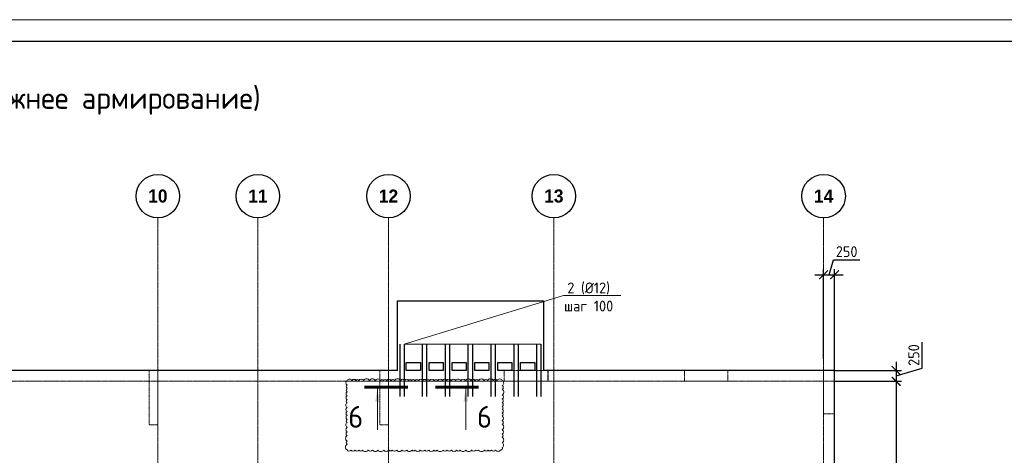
# Model space of a CAD drawing. Header units: millimetres. Extents: x -5898314 to 1055204, y -720802 to 1562611.
# Tile 269 of 362: x -68590 to -45964, y -30306 to -20290. Entities that reach past the tile are written whole.
import ezdxf
from ezdxf import colors
from ezdxf.entities.mleader import LeaderData, LeaderLine
from ezdxf.math import Vec2, Vec3

# ---------------------------------------------------------------- set-up
doc = ezdxf.new("R2010")
doc.units = ezdxf.units.MM
for name, pattern in [('______5', [1100, 800, -100, 100, -100]), ('DASHED', [7, 5, -2, 0]), ('осевая', [50.8, 31.75, -6.35, 6.35, -6.35])]:
    doc.linetypes.add(name, pattern=pattern)
for name, color, linetype, lineweight in [('_0.5', 94, 'Continuous', 50), ('RAZMER', 100, 'Continuous', 15), ('Оси', 40, '______5', 18), ('Перекрытие ж_бетон', 1, 'Continuous', 30), ('подоснова', 151, 'Continuous', 5), ('Размерная линия_ общее', 7, 'Continuous', 25), ('РАЗМЕРЫ', 1, 'Continuous', 9), ('ТОНКИЕ', 7, 'Continuous', 9), ('Узлы', 7, 'Continuous', 0)]:
    doc.layers.add(name, color=color, linetype=linetype, lineweight=lineweight)
doc.layers.add('Колонна_ бетон', color=7, linetype='Continuous', lineweight=50, true_color=0xb4b496)
doc.layers.add('ТОЛСТЫЕ_ОСНОВНЫЕ', color=6, linetype='Continuous')
doc.styles.add('Century Gothic', font='GOTHIC.TTF')
doc.styles.add('GOST-2.304_Type-B', font='GOST_Common.ttf')
doc.dimstyles.new('СПДС', dxfattribs={"dimscale": 100, "dimtxt": 2.5, "dimasz": 2, "dimexe": 1.25, "dimexo": 0, "dimtad": 1, "dimdec": 0, "dimrnd": 5, "dimtxsty": 'GOST-2.304_Type-B', "dimblk": 'ARCHTICK', "dimcen": 2.5, "dimdle": 2, "dimclrd": 1, "dimclre": 1, "dimclrt": 1, "dimadec": 0, "dimazin": 2, "dimtfac": 0.75, "dimtdec": 0, "dimtmove": 1, "dimatfit": 3, "dimfxl": 1, "dimtfillclr": 256, "dimtolj": 1, "dimarcsym": 1})

# ---------------------------------------------------------------- blocks, each defined once
blk = doc.blocks.new('*U1581')
at = {"layer": 'ТОЛСТЫЕ_ОСНОВНЫЕ', "color": 6}
blk.add_lwpolyline([(20, 5), (886, 5), (886, 415), (20, 415)], close=True, dxfattribs=at)
at = {"layer": 'ТОНКИЕ'}
blk.add_lwpolyline([(0, 0), (891, 0), (891, 420), (0, 420)], close=True, dxfattribs=at)
blk = doc.blocks.new('_ArchTick')
at = {"color": 0, "linetype": 'ByBlock', "const_width": 0.15}
blk.add_lwpolyline([(-0.5, -0.5), (0.5, 0.5)], dxfattribs=at)
blk = doc.blocks.new('*D661')
at = {"layer": 'DEFPOINTS', "color": 0, "lineweight": 0, "transparency": 16777216}
for p in [(-49865, -26154), (-50115, -28085), (-49865, -28354)]:
    blk.add_point(p, dxfattribs=at)
at = {"layer": 'РАЗМЕРЫ', "color": 1, "lineweight": -2, "transparency": 16777216}
for p, q in [((-49990, -26154), (-49887, -25810)), ((-49887, -25810), (-49287, -25810)), ((-50315, -26154), (-49665, -26154)), ((-50115, -28085), (-50115, -26029)), ((-49865, -28354), (-49865, -26029))]:
    blk.add_line(p, q, dxfattribs=at)
at = {"layer": 'РАЗМЕРЫ', "color": 1, "lineweight": -2, "transparency": 16777216, "xscale": 200, "yscale": 200, "zscale": 200, "rotation": 180}
blk.add_blockref('_ArchTick', (-50115, -26154), dxfattribs=at)
at = {"layer": 'РАЗМЕРЫ', "color": 1, "lineweight": -2, "transparency": 16777216, "xscale": 200, "yscale": 200, "zscale": 200}
blk.add_blockref('_ArchTick', (-49865, -26154), dxfattribs=at)
at = {"layer": 'РАЗМЕРЫ', "color": 1, "lineweight": 0, "transparency": 16777216, "insert": (-49587, -25623), "char_height": 250, "attachment_point": 5, "style": 'GOST-2.304_Type-B'}
blk.add_mtext('\\A1;250', dxfattribs=at)
blk = doc.blocks.new('*D662')
at = {"layer": 'DEFPOINTS', "color": 0, "lineweight": 0, "transparency": 16777216}
for p in [(-49865, -28354), (-49865, -28604), (-48449, -28604)]:
    blk.add_point(p, dxfattribs=at)
at = {"layer": 'РАЗМЕРЫ', "color": 1, "lineweight": -2, "transparency": 16777216}
for p, q in [((-47855, -28301), (-47855, -27701)), ((-48449, -28154), (-48449, -28804)), ((-49865, -28354), (-48324, -28354)), ((-48449, -28479), (-47855, -28301)), ((-49865, -28604), (-48324, -28604))]:
    blk.add_line(p, q, dxfattribs=at)
at = {"layer": 'РАЗМЕРЫ', "color": 1, "lineweight": -2, "transparency": 16777216, "xscale": 200, "yscale": 200, "zscale": 200}
for p, rotation in [((-48449, -28354), 90), ((-48449, -28604), 270)]:
    blk.add_blockref('_ArchTick', p, dxfattribs=dict(at, rotation=rotation))
at = {"layer": 'РАЗМЕРЫ', "color": 1, "lineweight": 0, "transparency": 16777216, "insert": (-48043, -28001), "char_height": 250, "attachment_point": 5, "rotation": 90, "style": 'GOST-2.304_Type-B'}
blk.add_mtext('\\A1;250', dxfattribs=at)
blk = doc.blocks.new('*D663')
at = {"layer": 'DEFPOINTS', "color": 0, "lineweight": 0, "transparency": 16777216}
for p in [(-49865, -28604), (-49865, -45004), (-48449, -45004)]:
    blk.add_point(p, dxfattribs=at)
at = {"layer": 'РАЗМЕРЫ', "color": 1, "lineweight": -2, "transparency": 16777216}
for p, q in [((-48449, -28404), (-48449, -45204)), ((-49865, -28604), (-48324, -28604)), ((-49865, -45004), (-48324, -45004))]:
    blk.add_line(p, q, dxfattribs=at)
at = {"layer": 'РАЗМЕРЫ', "color": 1, "lineweight": -2, "transparency": 16777216, "xscale": 200, "yscale": 200, "zscale": 200}
for p, rotation in [((-48449, -28604), 90), ((-48449, -45004), 270)]:
    blk.add_blockref('_ArchTick', p, dxfattribs=dict(at, rotation=rotation))
at = {"layer": 'РАЗМЕРЫ', "color": 1, "lineweight": 0, "transparency": 16777216, "insert": (-48637, -36804), "char_height": 250, "attachment_point": 5, "rotation": 90, "style": 'GOST-2.304_Type-B'}
blk.add_mtext('\\A1;16400', dxfattribs=at)
blk = doc.blocks.new('подложка стн 1-го этажа')
at = {"layer": 'Колонна_ бетон', "color": 252, "linetype": 'DASHED', "lineweight": 0, "ltscale": 0.5, "true_color": 0x939598, "transparency": 33554687}
for p, q in [((55094, 26362, -200), (55094, 26362, -200)), ((55094, 26362, -200), (55094, 26362, -200)), ((54844, 26112, -200), (54844, 26112, -200)), ((54844, 26112, -200), (54844, 26112, -200))]:
    blk.add_line(p, q, dxfattribs=at)
for points, elevation in [([(39344, 26362), (39544, 26362), (39544, 25112), (39344, 25112)], -560), ([(39344, 26362), (39544, 26362), (39544, 25112), (39344, 25112)], -560), ([(44644, 26362), (44844, 26362), (44844, 25112), (44644, 25112)], -560), ([(44644, 26362), (44844, 26362), (44844, 25112), (44644, 25112)], -560), ([(47504, 26362), (48504, 26362), (48504, 26112), (47504, 26112)], -360), ([(47504, 26362), (48514, 26362), (48514, 26112), (47504, 26112)], -560), ([(47504, 26362), (48504, 26362), (48504, 26112), (47504, 26112)], -360), ([(47504, 26362), (48514, 26362), (48514, 26112), (47504, 26112)], -560), ([(51644, 26362), (52644, 26362), (52644, 26112), (51644, 26112)], -360), ([(51644, 26362), (52644, 26362), (52644, 26112), (51644, 26112)], -360), ([(54844, 26362), (55094, 26362), (55094, 25362), (54844, 25362)], -560), ([(54844, 26362), (55094, 26362), (55094, 25362), (54844, 25362)], -560)]:
    blk.add_lwpolyline(points, close=True, dxfattribs=dict(at, elevation=elevation))
blk = doc.blocks.new('NSY101')
at = {"color": 0, "linetype": 'ByBlock', "lineweight": -2}
blk.add_circle((0, 0), 50, dxfattribs=at)
blk = doc.blocks.new('СЛОЖНЫЙ_ОБЪЕКТ_17')
at = {"layer": 'Оси', "color": 16, "linetype": 'Continuous', "lineweight": 25, "transparency": 33554687, "xscale": 9.999999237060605, "yscale": 9.999999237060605, "zscale": 9.999999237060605}
blk.add_blockref('NSY101', (36213, -989), dxfattribs=at)
at = {"layer": 'Оси', "color": 16, "linetype": 'Continuous', "lineweight": 25, "transparency": 33554687, "insert": (36213, -989), "char_height": 300, "width": 620, "attachment_point": 5, "style": 'Century Gothic'}
blk.add_mtext('\\A1;{\\fCentury Gothic|i0|b1;\\H300.000000;\\W1.000000;\\C16;10}\\P', dxfattribs=at)
blk = doc.blocks.new('СЛОЖНЫЙ_ОБЪЕКТ_18')
at = {"layer": 'Оси', "color": 16, "linetype": 'Continuous', "lineweight": 25, "transparency": 33554687, "xscale": 9.999999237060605, "yscale": 9.999999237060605, "zscale": 9.999999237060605}
blk.add_blockref('NSY101', (38513, -989), dxfattribs=at)
at = {"layer": 'Оси', "color": 16, "linetype": 'Continuous', "lineweight": 25, "transparency": 33554687, "insert": (38513, -989), "char_height": 300, "width": 620, "attachment_point": 5, "style": 'Century Gothic'}
blk.add_mtext('\\A1;{\\fCentury Gothic|i0|b1;\\H300.000000;\\W1.000000;\\C16;11}\\P', dxfattribs=at)
blk = doc.blocks.new('СЛОЖНЫЙ_ОБЪЕКТ_19')
at = {"layer": 'Оси', "color": 16, "linetype": 'Continuous', "lineweight": 25, "transparency": 33554687, "xscale": 9.999999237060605, "yscale": 9.999999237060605, "zscale": 9.999999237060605}
blk.add_blockref('NSY101', (41513, -989), dxfattribs=at)
at = {"layer": 'Оси', "color": 16, "linetype": 'Continuous', "lineweight": 25, "transparency": 33554687, "insert": (41513, -989), "char_height": 300, "width": 620, "attachment_point": 5, "style": 'Century Gothic'}
blk.add_mtext('\\A1;{\\fCentury Gothic|i0|b1;\\H300.000000;\\W1.000000;\\C16;12}\\P', dxfattribs=at)
blk = doc.blocks.new('СЛОЖНЫЙ_ОБЪЕКТ_20')
at = {"layer": 'Оси', "color": 16, "linetype": 'Continuous', "lineweight": 25, "transparency": 33554687, "xscale": 9.999999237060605, "yscale": 9.999999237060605, "zscale": 9.999999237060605}
blk.add_blockref('NSY101', (45313, -989), dxfattribs=at)
at = {"layer": 'Оси', "color": 16, "linetype": 'Continuous', "lineweight": 25, "transparency": 33554687, "insert": (45313, -989), "char_height": 300, "width": 620, "attachment_point": 5, "style": 'Century Gothic'}
blk.add_mtext('\\A1;{\\fCentury Gothic|i0|b1;\\H300.000000;\\W1.000000;\\C16;13}\\P', dxfattribs=at)
blk = doc.blocks.new('СЛОЖНЫЙ_ОБЪЕКТ_21')
at = {"layer": 'Оси', "color": 16, "linetype": 'Continuous', "lineweight": 25, "transparency": 33554687, "xscale": 9.999999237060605, "yscale": 9.999999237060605, "zscale": 9.999999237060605}
blk.add_blockref('NSY101', (51513, -989), dxfattribs=at)
at = {"layer": 'Оси', "color": 16, "linetype": 'Continuous', "lineweight": 25, "transparency": 33554687, "insert": (51513, -989), "char_height": 300, "width": 620, "attachment_point": 5, "style": 'Century Gothic'}
blk.add_mtext('\\A1;{\\fCentury Gothic|i0|b1;\\H300.000000;\\W1.000000;\\C16;14}\\P', dxfattribs=at)
blk = doc.blocks.new('оси блок 2')
at = {"layer": 'Оси', "color": 16, "linetype": 'осевая', "lineweight": 0, "transparency": 33554687}
for p, q in [((-54204.7, -322543), (-54204.7, -347914.1)), ((-51904.7, -322543), (-51904.7, -347914.1)), ((-48904.7, -322543), (-48904.7, -347914.1)), ((-45104.7, -322543), (-45104.7, -347914.1)), ((-38904.7, -322543), (-38904.7, -347914.1)), ((-89822.3, -326301.3), (-37238.5, -326301.3))]:
    blk.add_line(p, q, dxfattribs=at)
at = {"layer": 'Оси', "color": 16, "linetype": 'Continuous', "lineweight": 25, "transparency": 33554687}
for name in ['СЛОЖНЫЙ_ОБЪЕКТ_17', 'СЛОЖНЫЙ_ОБЪЕКТ_18', 'СЛОЖНЫЙ_ОБЪЕКТ_19', 'СЛОЖНЫЙ_ОБЪЕКТ_20', 'СЛОЖНЫЙ_ОБЪЕКТ_21']:
    blk.add_blockref(name, (-90418.2, -321053.5), dxfattribs=at)
blk = doc.blocks.new('_None')

msp = doc.modelspace()

# ---------------------------------------------------------------- linework, layer by layer
at = {"layer": '_0.5', "color": 240, "lineweight": 0, "true_color": 0xed1f24}
msp.add_lwpolyline([(-61067.68, -28582.04, 0.52056705), (-61067.68, -28689.92, 0.52056705), (-61067.68, -28764.52, 0.52056705), (-61067.68, -28846.3, 0.52056705), (-61067.68, -28936.56, 0.52056705), (-61067.68, -29021.82, 0.52056705), (-61067.68, -29095.92, 0.52056705), (-61067.68, -29209.97, 0.52056705), (-61067.68, -29300.87, 0.52056705), (-61067.68, -29389.41, 0.52056705), (-61067.68, -29478.8, 0.52056705), (-61067.68, -29549.3, 0.52056705), (-61067.68, -29664.02, 0.52056705), (-61067.68, -29767.87, 0.52056705), (-61067.68, -29852.26, 0.52056705), (-61067.68, -29978.09, 0.52056705), (-61067.68, -30049.77, 0.52056705), (-61067.68, -30182.28, 0.52056705), (-60975.7, -30184.97, 0.52056705), (-60887.54, -30184.97, 0.52056705), (-60794.81, -30184.97, 0.52056705), (-60712.51, -30184.97, 0.52056705), (-60583.99, -30184.97, 0.52056705), (-60479.67, -30184.97, 0.52056705), (-60357.18, -30184.97, 0.52056705), (-60226.35, -30184.97, 0.52056705), (-60107.74, -30184.97, 0.52056705), (-60028.05, -30184.97, 0.52056705), (-59926.8, -30184.97, 0.52056705), (-59805.52, -30184.97, 0.52056705), (-59695.7, -30184.97, 0.52056705), (-59572.51, -30184.97, 0.52056705), (-59500.9, -30184.97, 0.52056705), (-59383.26, -30184.97, 0.52056705), (-59281.52, -30184.97, 0.52056705), (-59186.89, -30184.97, 0.52056705), (-59075.24, -30184.97, 0.52056705), (-58995.36, -30184.97, 0.52056705), (-58863.78, -30184.97, 0.52056705), (-58765.98, -30184.97, 0.52056705), (-58668.87, -30184.97, 0.52056705), (-58549.43, -30184.97, 0.52056705), (-58466.86, -30184.97, 0.52056705), (-58336.71, -30184.97, 0.52056705), (-58209.21, -30184.97, 0.52056705), (-58113.67, -30184.97, 0.52056705), (-58043.43, -30184.97, 0.52056705), (-57911, -30184.97, 0.52056705), (-57825.58, -30184.97, 0.52056705), (-57746.34, -30184.97, 0.52056705), (-57654.65, -30184.97, 0.52056705), (-57539, -30184.97, 0.52056705), (-57498.9, -30127.73, 0.52056705), (-57498.9, -30015.24, 0.52056705), (-57498.9, -29891.66, 0.52056705), (-57498.9, -29815.99, 0.52056705), (-57498.9, -29717.7, 0.52056705), (-57498.9, -29595.2, 0.52056705), (-57498.9, -29507.85, 0.52056705), (-57498.9, -29402.12, 0.52056705), (-57498.9, -29333.04, 0.52056705), (-57498.9, -29247.9, 0.52056705), (-57498.9, -29180.69, 0.52056705), (-57498.9, -29096.42, 0.52056705), (-57498.9, -29015.06, 0.52056705), (-57498.9, -28917.08, 0.52056705), (-57498.9, -28784.17, 0.52056705), (-57498.9, -28702.7, 0.52056705), (-57498.9, -28583.21, 0.52056705), (-57620.83, -28582.04, 0.52056705), (-57706.93, -28582.04, 0.52056705), (-57835.51, -28582.04, 0.52056705), (-57916.61, -28582.04, 0.52056705), (-58043.6, -28582.04, 0.52056705), (-58126, -28582.04, 0.52056705), (-58219.47, -28582.04, 0.52056705), (-58344.68, -28582.04, 0.52056705), (-58455.92, -28582.04, 0.52056705), (-58570.32, -28582.04, 0.52056705), (-58676.74, -28582.04, 0.52056705), (-58780.09, -28582.04, 0.52056705), (-58874.34, -28582.04, 0.52056705), (-58982.31, -28582.04, 0.52056705), (-59062.06, -28582.04, 0.52056705), (-59170.96, -28582.04, 0.52056705), (-59242.38, -28582.04, 0.52056705), (-59326.04, -28582.04, 0.52056705), (-59424.47, -28582.04, 0.52056705), (-59504.82, -28582.04, 0.52056705), (-59585.27, -28582.04, 0.52056705), (-59654.12, -28582.04, 0.52056705), (-59746.18, -28582.04, 0.52056705), (-59839.83, -28582.04, 0.52056705), (-59972.4, -28582.04, 0.52056705), (-60051.67, -28582.04, 0.52056705), (-60150.31, -28582.04, 0.52056705), (-60229.56, -28582.04, 0.52056705), (-60299.37, -28582.04, 0.52056705), (-60421.38, -28582.04, 0.52056705), (-60551.94, -28582.04, 0.52056705), (-60684.36, -28582.04, 0.52056705), (-60793.36, -28582.04, 0.52056705), (-60865.41, -28582.04, 0.52056705), (-60951.97, -28582.04, 0.52056705)], format="xyb", close=True, dxfattribs=at)
at = {"layer": 'RAZMER', "lineweight": 30}
for points, elevation in [([(-59855.27, -27752.47), (-59855.32, -28952.47)], 0.02), ([(-59755.27, -27752.47), (-59755.32, -28952.47)], 0.02), ([(-58813.04, -27752.47), (-58813.08, -28952.47)], 0.02), ([(-58713.04, -27752.47), (-58713.08, -28952.47)], 0.02), ([(-58287.96, -27752.47), (-58288, -28952.47)], -0.07), ([(-58187.96, -27752.47), (-58188, -28952.47)], -0.07), ([(-57763.06, -27752.47), (-57763.1, -28952.47)], 0.05), ([(-57663.06, -27752.47), (-57663.1, -28952.47)], 0.05), ([(-57238.08, -27752.47), (-57238.12, -28952.47)], 0.07), ([(-57138.08, -27752.47), (-57138.12, -28952.47)], 0.07)]:
    msp.add_lwpolyline(points, dxfattribs=dict(at, elevation=elevation))
for points in [[(-59338.02, -27752.47), (-59338.06, -28952.47)], [(-59238.02, -27752.47), (-59238.06, -28952.47)], [(-56713.09, -27752.47), (-56713.13, -28952.47)], [(-56613.09, -27752.47), (-56613.13, -28952.47)]]:
    msp.add_lwpolyline(points, dxfattribs=at)
at = {"layer": 'Перекрытие ж_бетон'}
for p, q in [((-59905.4, -26754.44), (-56555.4, -26754.44)), ((-59905.4, -28354.44), (-59905.4, -26754.44)), ((-56555.4, -26754.44), (-56555.4, -28354.44))]:
    msp.add_line(p, q, dxfattribs=at)
for points, elevation in [([(-59380.41, -28354.44), (-59705.41, -28354.44), (-59705.41, -28174.44), (-59380.41, -28174.44)], 0.02), ([(-58855.33, -28354.44), (-59180.33, -28354.44), (-59180.33, -28174.44), (-58855.33, -28174.44)], -0.07), ([(-58330.44, -28354.44), (-58655.44, -28354.44), (-58655.44, -28174.44), (-58330.44, -28174.44)], 0.04), ([(-57805.45, -28354.44), (-58130.45, -28354.44), (-58130.45, -28174.44), (-57805.45, -28174.44)], 0.05), ([(-57280.46, -28354.44), (-57605.46, -28354.44), (-57605.46, -28174.44), (-57280.46, -28174.44)], 0.07), ([(-56755.48, -28354.44), (-57080.48, -28354.44), (-57080.48, -28174.44), (-56755.48, -28174.44)], 0.09)]:
    msp.add_lwpolyline(points, close=True, dxfattribs=dict(at, elevation=elevation))
for points in [[(-64967.89, -28354.44), (-70115.54, -28354.44)], [(-59905.4, -28354.44), (-59915.4, -28354.44), (-59915.4, -28354.44), (-63265.4, -28354.44), (-63265.4, -28354.44), (-65065.4, -28354.44)], [(-52915.4, -45254.44), (-49865.4, -45254.44), (-49865.4, -28354.44), (-56555.4, -28354.44)]]:
    msp.add_lwpolyline(points, dxfattribs=at)
at = {"layer": 'Узлы', "color": 1, "linetype": 'Continuous', "lineweight": 0}
for p, q in [((-60369.06, -28771.01), (-60369.06, -29721.01)), ((-58339.06, -28771.01), (-58339.06, -29721.01))]:
    msp.add_line(p, q, dxfattribs=at)
at = {"layer": 'Узлы', "color": 1, "linetype": 'Continuous', "lineweight": 0, "const_width": 70}
for points in [[(-60669.06, -28736.01), (-59669.06, -28736.01)], [(-58039.06, -28736.01), (-59039.06, -28736.01)]]:
    msp.add_lwpolyline(points, dxfattribs=at)
at = {"layer": 'Узлы', "color": 1, "linetype": 'Continuous', "lineweight": 0}
for points in [[(-60369.06, -28771.01), (-60419.34, -29071.46), (-60318.78, -29071.46)], [(-58339.06, -28771.01), (-58389.33, -29071.46), (-58288.78, -29071.46)]]:
    msp.add_solid(points, dxfattribs=at)

# ---------------------------------------------------------------- block references
at = {"xscale": 100, "yscale": 100, "zscale": 100}
msp.add_blockref('*U1581', (-104886.91, -62289.53), dxfattribs=at)
at = {"layer": 'Перекрытие ж_бетон'}
msp.add_blockref('подложка стн 1-го этажа', (-104959.32, -54716.23, 560), dxfattribs=at)
at = {"layer": 'Размерная линия_ общее', "color": 218, "linetype": 'Continuous', "lineweight": 13, "true_color": 0x500050, "transparency": 33554687}
msp.add_blockref('оси блок 2', (-11210.68, 297696.88), dxfattribs=at)

# ---------------------------------------------------------------- texts
at = {"layer": 'Узлы', "color": 80, "linetype": 'Continuous', "lineweight": 0, "style": 'GOST-2.304_Type-B'}
msp.add_text('Плита покрытия на отм. +46,200 (нижнее армирование)', height=500, dxfattribs=at).set_placement((-80172.46, -22339.71))
at = {"layer": 'Узлы', "color": 1, "linetype": 'Continuous', "lineweight": 0, "char_height": 500, "attachment_point": 5, "style": 'GOST-2.304_Type-B'}
for insert in [(-60867.42, -29421.01), (-57909.06, -29421.01)]:
    msp.add_mtext_dynamic_manual_height_columns('6', width=723.8798, gutter_width=25, heights=[0], dxfattribs=dict(at, insert=insert))

# ---------------------------------------------------------------- dimensions: what is measured, and where the dimension line sits
at = {"layer": 'РАЗМЕРЫ', "color": 1, "lineweight": 0}
dim = msp.add_linear_dim(base=(-49865.4, -26153.76), p1=(-50115.4, -28084.66), p2=(-49865.4, -28354.44), dimstyle='СПДС', override={"dimrnd": 5}, dxfattribs=at)
dim.commit()
dim.dimension.update_dxf_attribs({"geometry": '*D661', "text_midpoint": (-49824.77, -25622.51)})
for base, p1, p2, picture, middle in [((-48449.18, -28604.44), (-49865.4, -28354.44), (-49865.4, -28604.44), '*D662', (-48042.93, -28238.81)), ((-48449.18, -45004.44), (-49865.4, -28604.44), (-49865.4, -45004.44), '*D663', (-48636.68, -36804.44))]:
    dim = msp.add_linear_dim(base=base, p1=p1, p2=p2, angle=90, dimstyle='СПДС', override={"dimrnd": 5}, dxfattribs=at)
    dim.commit()
    dim.dimension.update_dxf_attribs({"geometry": picture, "text_midpoint": middle})

# ---------------------------------------------------------------- leaders
at = {"layer": 'подоснова', "color": 2, "lineweight": 0, "ltscale": 0.3}
ml = msp.add_multileader_mtext('Standard', dxfattribs=at)
ml.set_content('2 (%%C12)\\Pшаг 100', color=2, style='GOST-2.304_Type-B')
ml.set_leader_properties(color=256, linetype='ByLayer', lineweight=15)
ml.set_arrow_properties(name='NONE')
ml.build(insert=Vec2(0, 0))
ml.multileader.update_dxf_attribs({"text_left_attachment_type": 6, "text_right_attachment_type": 6, "dogleg_length": 0.1, "arrow_head_size": 18})
ctx = ml.context
ctx.base_point, ctx.char_height, ctx.arrow_head_size, ctx.landing_gap_size, ctx.plane_origin = Vec3(-56090.32, -26632.03, 719.91), 250, 18, 20, Vec3(-59592.7, -27045.27, 719.91)
ctx.left_attachment, ctx.right_attachment, ctx.text_align_type = 6, 6, 1
notes = []
notes.append((ctx, [(0, (1, 1, 0), (-56090.42, -26632.03, 719.91), (1, 0), 0.1, [(6, [(-56613.09, -27752.47, 719.91), (-57138.08, -27752.47, 719.91), (-57677.35, -27746.87, 719.91), (-58187.96, -27752.47, 719.91), (-58727.41, -27746.87, 719.91), (-59238.02, -27752.47, 719.91), (-59755.27, -27752.47, 719.91)], 0, [])])]))
ctx.mtext.insert, ctx.mtext.alignment, ctx.mtext.flow_direction = Vec3(-55515.01, -26332.03, 719.91), 2, 5
for ctx, leaders in notes:
    for number, flags, end, landing, length, lines in leaders:
        leader = LeaderData()
        leader.index, (leader.has_last_leader_line, leader.has_dogleg_vector, leader.attachment_direction) = number, flags
        leader.last_leader_point, leader.dogleg_vector, leader.dogleg_length = Vec3(end), Vec3(landing), length
        for number, points, colour, breaks in lines:
            line = LeaderLine()
            line.index, line.vertices, line.color, line.breaks = number, Vec3.list(points), colors.encode_raw_color(colour), breaks
            leader.lines.append(line)
        ctx.leaders.append(leader)

doc.saveas('drawing.dxf')
